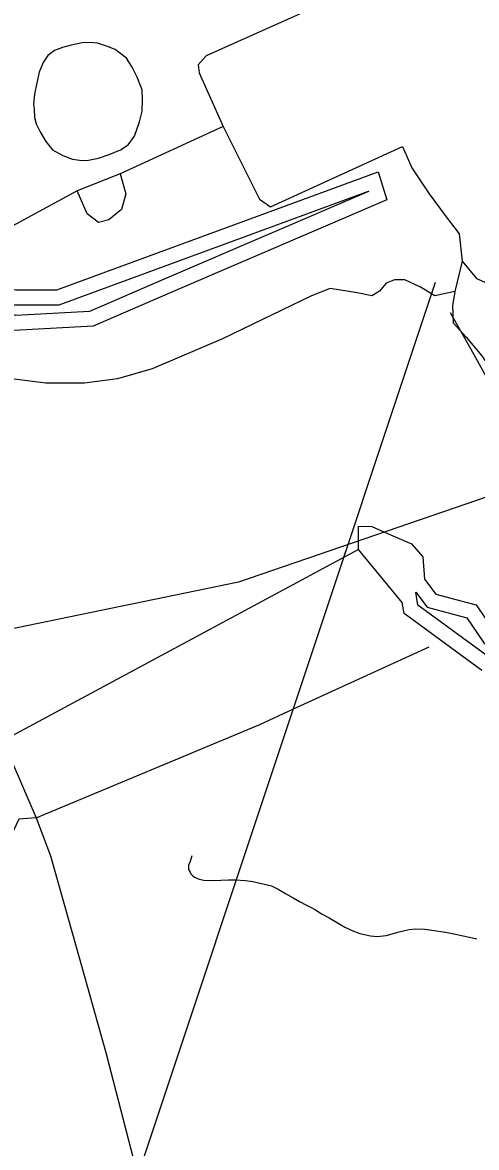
# Model space of a CAD drawing. Extents: x 2001466 to 2224147, y 644118 to 847247.
# Drawn here: x 2011540 to 2013539, y 680062 to 685018 of the extents above; entities that cross this region are included whole.
import ezdxf

# ---------------------------------------------------------------- set-up
doc = ezdxf.new("R2010")
doc.units = 0
for name, color, linetype in [('Exist Hydrographic Buffer Line', 7, 'Continuous'), ('Exist Hydrographic Lake Shore', 7, 'Continuous'), ('Exist Hydrographic Misc Water Feature', 7, 'Continuous'), ('Exist Railroad Siding', 7, 'Continuous'), ('Exist Road Non-System Type 51', 7, 'Continuous'), ('Exist Utilities Electrical Transmission Line', 7, 'Continuous')]:
    doc.layers.add(name, color=color, linetype=linetype)

msp = doc.modelspace()

# ---------------------------------------------------------------- linework, layer by layer
at = {"layer": 'Exist Hydrographic Buffer Line'}
for points in [[(2010112.9, 684785.3), (2010551.9, 684366.6), (2011237.1, 683826), (2011504.4, 683774.6), (2011701.6, 683774.6), (2013063.6, 684274.2), (2013063.7, 684273.8), (2012173.7, 683891), (2011835.2, 683744.6), (2011510.7, 683727), (2011212.1, 683832.4), (2010236, 684592.9), (2010123.2, 684662.8)], [(2013271.2, 682508.4), (2013321.3, 682441.5), (2013496.5, 682395.8)], [(2014559.1, 680208.1), (2014719.2, 680268.5), (2014720.8, 680455.8), (2014629, 680547.6), (2014547.3, 680810.6), (2014243, 681210), (2013993.1, 681401.8), (2013959.7, 681504.3), (2013905.1, 681777.5), (2013826, 681830.4), (2013787.5, 681954.4), (2013691.2, 682059.3), (2013613, 682207.8), (2013280.5, 682450.6), (2013271.2, 682508.4)], [(2013496.5, 682395.8), (2013571.6, 682284.4), (2013813.4, 682098.7), (2013813.4, 682075.3), (2013961.2, 681851.3), (2014158.9, 681778.7), (2014248.5, 681486), (2014371.6, 681408.8), (2014541.3, 681376.5), (2014662.9, 681276.3), (2014692.6, 681163.7), (2014816.7, 680935), (2014997.4, 680874.4), (2015040.9, 680904.4), (2015042.3, 680903.6), (2015073, 680817.5), (2015200.2, 680705.9), (2015202, 680686.7)]]:
    msp.add_lwpolyline(points, dxfattribs=at)
at = {"layer": 'Exist Hydrographic Lake Shore'}
for p, q in [((2013077.1, 682797.1), (2013133.4, 682772.7)), ((2013019.1, 682696.5), (2013019.1, 682733.4)), ((2013212, 682463), (2013019.1, 682696.5)), ((2013498.1, 682463.2), (2013537, 682453))]:
    msp.add_line(p, q, dxfattribs=at)
for points in [[(2010189, 684803.4), (2010595, 684416.2), (2011265.2, 683887.4), (2011510.6, 683840.2), (2011690, 683840.2), (2013106, 684359.6), (2013143.7, 684236.8), (2012199.7, 683830.8), (2011850.5, 683679.7), (2011501.2, 683660.8), (2011180.2, 683774.1), (2010198.5, 684539), (2010088.6, 684607)], [(2013019.1, 682733.4), (2013019.1, 682798.3), (2013077.1, 682797.1)], [(2013133.4, 682772.7), (2013252.2, 682721.3), (2013302, 682664.5), (2013310, 682565.9), (2013360.1, 682499.2), (2013498.1, 682463.2)], [(2013562, 682163.8), (2013220, 682413.5), (2013212, 682463)], [(2013537, 682453), (2013620.1, 682329.9), (2013879, 682131.1), (2013879, 682095), (2014004.1, 681905.5), (2014212.1, 681829), (2014304.1, 681528.6), (2014396, 681471), (2014570.1, 681437.8), (2014721, 681313.4), (2014754, 681188), (2014862.1, 680989), (2014987.2, 680947.1), (2015038, 680982.1), (2015096, 680948.2), (2015129, 680855.6), (2015262.9, 680738.1), (2015267.3, 680693)]]:
    msp.add_lwpolyline(points, dxfattribs=at)
at = {"layer": 'Exist Hydrographic Misc Water Feature'}
msp.add_lwpolyline([(2012285.2, 681347.3), (2012277.2, 681321.2), (2012271, 681304.9), (2012271.2, 681295.1), (2012271.2, 681286.9), (2012277.2, 681274.5), (2012281.3, 681267), (2012289.3, 681258.6), (2012297.3, 681252.7), (2012317.2, 681243.3), (2012337.3, 681238.8), (2012373.4, 681237.3), (2012413.3, 681238.8), (2012446.4, 681241.5), (2012475.3, 681240.9), (2012521.4, 681237.5), (2012553.2, 681233.6), (2012597.3, 681223.7), (2012635.4, 681213.9), (2012665.3, 681199.3), (2012697.5, 681181.4), (2012731.4, 681161.8), (2012759.5, 681145.8), (2012789.4, 681129.5), (2012807.4, 681120.1), (2012829.4, 681108.2), (2012859.3, 681089.6), (2012889.5, 681074.2), (2012921.7, 681053.8), (2012959.4, 681031.7), (2012993.6, 681016.3), (2013025.6, 681004.1), (2013072.2, 680994.2), (2013101.5, 680991.9), (2013141.5, 680996.1), (2013197.7, 681012.1), (2013241.5, 681022.8), (2013269.6, 681024.6), (2013311.5, 681022.9), (2013341.4, 681019.1), (2013401.5, 681010.4), (2013445.8, 681002.2), (2013479.6, 680994.9), (2013507.5, 680988.6), (2013539.5, 680981.4)], dxfattribs=at)
at = {"layer": 'Exist Railroad Siding'}
msp.add_lwpolyline([(2014136.7, 682458.4), (2014096.3, 682545.9), (2013925.4, 682847.4), (2013831, 683012.7), (2013792.8, 683079.6), (2013728.3, 683192.6), (2013529, 683553.7), (2013424.4, 683739.4)], dxfattribs=at)
at = {"layer": 'Exist Road Non-System Type 51'}
for p, q in [((2012423, 684560.3), (2011969.7, 684351.6)), ((2011969.7, 684351.6), (2011780.1, 684275.7)), ((2011780.1, 684275.7), (2011394.6, 684067)), ((2013475.3, 683966), (2013443.7, 683833.2)), ((2012730.6, 681992.1), (2013331, 682267)), ((2011466.5, 681824.4), (2011599.3, 681514.6))]:
    msp.add_line(p, q, dxfattribs=at)
for points in [[(2012418.5, 685901.5), (2012818.3, 685081), (2012348, 684870.7), (2012312.9, 684830.7), (2012317.9, 684795.6), (2012423, 684560.3)], [(2011823.3, 684409.8), (2011874.9, 684420.3), (2011920.8, 684436.4), (2011970.8, 684456.6), (2012004.7, 684478.7), (2012032.7, 684516.7), (2012054.6, 684580.7), (2012066.3, 684626.9), (2012068.2, 684678.8), (2012066.2, 684720.7), (2012044, 684776.7), (2012021.9, 684820.6), (2011997.9, 684860.5), (2011947.3, 684898.9), (2011914.5, 684912.4), (2011869.8, 684926.3), (2011837.1, 684929), (2011801.9, 684928.1), (2011753.8, 684917.9), (2011715.8, 684907.8), (2011680, 684893.8), (2011651.3, 684872.7), (2011630.1, 684841.6), (2011612.2, 684799.5), (2011602.2, 684751.5), (2011592.4, 684701.5), (2011588.6, 684659.6), (2011590.5, 684635.6), (2011592.9, 684598.7), (2011600, 684570.8), (2011616.8, 684535.6), (2011642.8, 684493.7), (2011671.6, 684457.1), (2011717.1, 684432.2), (2011759.8, 684415.3), (2011790.5, 684411.3), (2011823.3, 684409.8)], [(2012423, 684560.3), (2012583.1, 684239.9), (2012631.6, 684206.3), (2013213, 684471.8), (2013254.1, 684377), (2013330, 684263.2), (2013405.8, 684162), (2013462.7, 684086.1), (2013475.3, 683966)], [(2011969.7, 684351.6), (2011995, 684263), (2011976, 684193.5), (2011919.1, 684149.2), (2011874.9, 684136.6), (2011824.3, 684174.5), (2011780.1, 684275.7)], [(2013475.3, 683966), (2013538.5, 683890.1), (2013683.9, 683826.9), (2013987.2, 683732), (2014041.7, 683722.4)], [(2013443.7, 683833.2), (2013355.2, 683814.2), (2013292, 683852.2), (2013222.5, 683883.8), (2013178.3, 683883.8), (2013140.4, 683869.6), (2013111.9, 683834.8), (2013077.2, 683814.2), (2013013.9, 683826.9), (2012893.9, 683845.9), (2012811.7, 683814.2), (2012419.9, 683624.6), (2012110.2, 683491.8), (2011958.5, 683447.5), (2011813.1, 683428.5), (2011642.5, 683428.5), (2011490.8, 683447.5), (2011358.1, 683485.5), (2011099, 683599.3), (2010871.4, 683763.7), (2010795.6, 683833.2), (2010744.2, 683869.6), (2010698.4, 683880.6)], [(2013443.7, 683833.2), (2013432.7, 683770), (2013435.8, 683694.1)], [(2013435.8, 683694.1), (2013492.7, 683630.9), (2013562.2, 683548.7), (2013691.8, 683352.7), (2013821.4, 683150.3), (2013897.2, 683004.9), (2013964.5, 682852.4)], [(2011599.3, 681514.6), (2012585.2, 681925.5), (2012730.6, 681992.1)], [(2011599.3, 681514.6), (2011523.4, 681508.2), (2011436.5, 681328), (2011300.6, 681122.5), (2011177.4, 680992.9), (2011063.6, 680891.8), (2010915.1, 680806.4), (2010581.7, 680626.2), (2010341.6, 680493.4), (2010054, 680348)], [(2011599.3, 681514.6), (2011662.5, 681347), (2011788.9, 680898.1), (2011905.8, 680480.8), (2012060.6, 679883.3)]]:
    msp.add_lwpolyline(points, dxfattribs=at)
at = {"layer": 'Exist Utilities Electrical Transmission Line'}
for p, q in [((2013356.3, 683873), (2012070.1, 680006.6)), ((2012971.8, 682717.1), (2012953.2, 682661.1))]:
    msp.add_line(p, q, dxfattribs=at)
for points in [[(2018161.4, 683064.2), (2017287.5, 683859.6), (2015765.6, 683636.5), (2015129.7, 683558.9), (2015024.4, 683545.4), (2014193.4, 683137.3), (2012491.3, 682551.8), (2010632.4, 682169.5), (2007124.7, 681382.6), (2005359.8, 682170), (2005359.8, 683792.6), (2003678.3, 684753.3)], [(2013019.1, 682696.5), (2005882.7, 678855.8), (2004529.9, 678175.6), (2001935, 676905.9)]]:
    msp.add_lwpolyline(points, dxfattribs=at)

doc.saveas('drawing.dxf')
